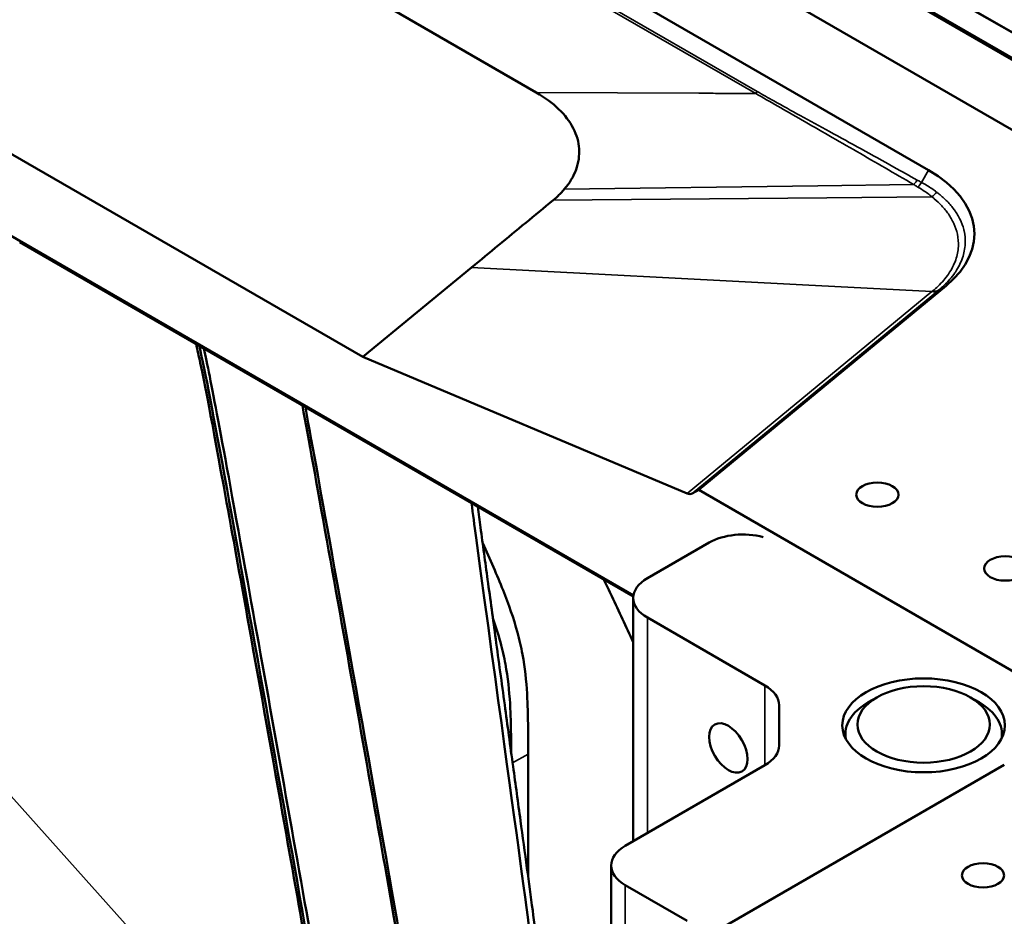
# Model space of a CAD drawing. Header units: millimetres. Extents: x 0 to 4686, y -120 to 1682.
# Tile 538 of 558: x 2094 to 2176, y 859 to 934. Entities that reach past the tile are written whole.
import ezdxf

# ---------------------------------------------------------------- set-up
doc = ezdxf.new("R2010")
doc.units = ezdxf.units.MM
doc.header["$LTSCALE"] = 2
doc.layers.add('Sichtbar (ISO)', color=7, linetype='Continuous', lineweight=50)
doc.layers.add('Sichtbar schmal (ISO)', color=7, linetype='Continuous', lineweight=35)

msp = doc.modelspace()

# ---------------------------------------------------------------- linework, layer by layer
at = {"layer": 'Sichtbar (ISO)'}
for p, q in [((2249.7339, 882.3561), (1916.291, 1074.8699)), ((2003.3072, 1017.2822), (2169.4773, 921.3438)), ((2023.2297, 993.4176), (2136.9104, 927.784)), ((2261.7549, 883.4993), (2099.8981, 976.9473)), ((2276.5334, 874.9669), (2099.8981, 976.9473)), ((2259.9871, 882.4074), (2098.1921, 975.8198)), ((2259.9871, 882.244), (2098.3336, 975.5747)), ((2122.5305, 905.8275), (2090.4967, 924.3222)), ((2144.9877, 886.036), (2090.4967, 917.4964)), ((2136.7922, 917.5853), (2136.7922, 917.5854)), ((2135.3835, 916.4264), (2135.3835, 916.4261)), ((2144.9756, 885.9348), (2094.031, 915.3476)), ((2131.5515, 913.2657), (2122.5305, 905.8275)), ((2150.3991, 894.7998), (2170.9339, 911.7316)), ((2122.5305, 905.8275), (2149.4403, 894.4977)), ((2149.8502, 894.4925), (2150.3991, 894.7998)), ((2177.609, 879.0901), (2150.3991, 894.7998)), ((2146.1428, 887.4592), (2151.2693, 890.419)), ((2144.9712, 865.6355), (2144.9712, 885.8262)), ((2155.9019, 878.5588), (2146.1428, 884.1932)), ((2165.1844, 877.5735), (2164.4773, 877.1652)), ((2172.9626, 877.5735), (2173.6697, 877.1652)), ((2157.0735, 873.5794), (2157.0735, 876.9258)), ((2162.5735, 874.2018), (2162.5735, 874.5116)), ((2175.5735, 874.2018), (2175.5735, 874.5116)), ((2136.2434, 872.8742), (2136.2434, 862.6751)), ((2155.9019, 871.9464), (2144.3043, 865.2505)), ((2148.5606, 856.2769), (2175.7705, 871.9866)), ((2143.1327, 863.6175), (2143.1327, 851.5889)), ((2149.4308, 859.0247), (2144.3043, 861.9845))]:
    msp.add_line(p, q, dxfattribs=at)
for centre, major_axis, ratio, start_param, end_param in [((2160.2849, 916.0366), (13, 0), 0.5773503, 5.6723202, 7.0685835), ((2149.3425, 895.363), (0.5154, -0.866), 0.577215, 5.6190906, 6.267884), ((2154.0977, 888.786), (4, 0), 0.5773503, 1.1408194, 2.3561945), ((2148.9712, 885.8262), (-4, 0), 0.5773503, 5.4977871, 7.0685835), ((2153.0735, 876.9258), (4, 0), 0.5773503, 0, 0.7853982), ((2169.0735, 874.5116), (-6.5, 0), 0.5773503, 5.4977871, 6.3831567), ((2169.0735, 874.5116), (6.5, 0), 0.5773503, 6.1832139, 7.0685835), ((2153.0735, 873.5794), (4, 0), 0.5773503, 5.4977871, 6.2831853), ((2147.1327, 863.6175), (-4, 0), 0.5773503, 5.4977871, 7.0685835)]:
    msp.add_ellipse(centre, major_axis=major_axis, ratio=ratio, start_param=start_param, end_param=end_param, dxfattribs=at)
for centre, major_axis in [((2165.2346, 894.3994), (1.75, 0)), ((2175.8412, 888.2757), (1.75, 0)), ((2169.0735, 875.2526), (6.75, 0)), ((2169.0735, 875.3281), (-5.5, 0)), ((2152.8603, 873.3747), (1.125, -1.9486)), ((2174.0028, 862.801), (1.75, 0))]:
    msp.add_ellipse(centre, major_axis=major_axis, ratio=0.5773503, dxfattribs=at)
for points, knots in [([(2136.9104, 927.784), (2137.6404, 927.3621), (2138.2554, 926.905), (2138.7694, 926.4068), (2139.2834, 925.9086), (2139.6956, 925.3707), (2139.9833, 924.8163), (2140.1307, 924.5323), (2140.2459, 924.244), (2140.3278, 923.9525), (2140.4058, 923.6748), (2140.4537, 923.3942), (2140.4721, 923.1118), (2140.5099, 922.5328), (2140.4222, 921.9463), (2140.2183, 921.3816), (2140.0143, 920.8168), (2139.6943, 920.2731), (2139.2429, 919.7446)], [0, 0, 0, 0, 0.2, 0.2, 0.2, 0.4, 0.4, 0.4, 0.50244494, 0.50244494, 0.50244494, 0.6, 0.6, 0.6, 0.8, 0.8, 0.8, 0.99999531, 0.99999531, 0.99999531, 0.99999531]), ([(2139.2429, 919.7446), (2139.1516, 919.6377), (2138.9601, 919.4275), (2138.6465, 919.1228), (2138.4228, 918.9269), (2138.3062, 918.8308)], [0, 0, 0, 0, 0.33333333, 0.66666667, 0.99988839, 0.99988839, 0.99988839, 0.99988839]), ([(2120.4892, 840.1883), (2120.4275, 840.7078), (2120.3622, 841.226), (2120.0618, 843.4918), (2119.7837, 845.2856), (2118.8278, 851.1636), (2117.4221, 859.1141), (2115.0517, 872.4433), (2114.0067, 878.2826), (2112.4787, 886.7693), (2111.8334, 890.342), (2109.8465, 901.2535), (2109.4182, 903.4876), (2108.8976, 905.9091), (2108.7817, 906.4251), (2108.6689, 906.8957)], [0, 0, 0, 0, 0.1793406, 0.1793406, 0.7801614, 0.7801614, 2.3191077, 2.3191077, 3.3683787, 3.3683787, 3.9601124, 3.9601124, 5.2581, 5.2581, 5.6636528, 5.6636528, 5.6636528, 5.6636528]), ([(2120.3436, 842.5137), (2120.0478, 845.227), (2119.3828, 849.1139), (2118.2852, 855.37), (2116.3662, 866.3083), (2113.1246, 884.489), (2111.241, 894.8316), (2110.0801, 901.206), (2109.4351, 904.603), (2108.9453, 906.7369)], [0, 0, 0, 0, 0.12584682, 0.12584682, 0.12584682, 0.3458802, 0.3458802, 0.3458802, 0.48149313, 0.48149313, 0.48149313, 0.48149313]), ([(2109.3215, 906.5194), (2109.8697, 904.0897), (2110.7332, 899.4935), (2114.5211, 878.4432), (2116.4679, 867.5248), (2119.714, 849.126), (2120.3935, 845.1227), (2120.694, 842.3657)], [15.5796453, 15.5796453, 15.5796453, 15.5796453, 21.911222, 21.911222, 26.3551106, 26.3551106, 31.4910213, 31.4910213, 31.4910213, 31.4910213]), ([(2127.179, 846.3422), (2126.8826, 849.0614), (2126.2136, 853.01), (2123.009, 871.1858), (2121.0866, 881.9733), (2118.6782, 895.3579), (2118.0197, 898.9855), (2117.501, 901.7965)], [0.000001, 0.000001, 0.000001, 0.000001, 0.944599, 0.944599, 1.7675041, 1.7675041, 2.2193592, 2.2193592, 2.2193592, 2.2193592]), ([(2117.7448, 901.6564), (2118.4019, 898.1065), (2119.016, 894.6901), (2122.6927, 874.2121), (2126.2202, 854.4847), (2126.9796, 849.4764)], [-2.4959102, -2.4959102, -2.4959102, -2.4959102, -1.7095433, -1.7095433, -0.0000343, -0.0000343, -0.0000343, -0.0000343]), ([(2136.9859, 853.07), (2136.5952, 856.8923), (2135.7104, 862.9321), (2131.7839, 891.8537), (2131.6548, 892.8065), (2131.5345, 893.6951)], [-13.9312341, -13.9312341, -13.9312341, -13.9312341, -4.3507054, -4.3507054, -3.9970299, -3.9970299, -3.9970299, -3.9970299]), ([(2137.3449, 853.9859), (2137.2508, 854.9066), (2137.1407, 855.8381), (2137.0242, 856.7745), (2136.8953, 857.8105), (2136.7585, 858.8523), (2136.6191, 859.8962), (2136.4637, 861.0594), (2136.3049, 862.225), (2136.1458, 863.3912), (2135.9663, 864.7062), (2135.7863, 866.0219), (2135.6065, 867.3375), (2135.4013, 868.8392), (2135.1963, 870.3407), (2134.9914, 871.8421), (2134.759, 873.5456), (2134.5266, 875.2491), (2134.2943, 876.9526), (2134.0463, 878.7722), (2133.7983, 880.5918), (2133.5506, 882.4113), (2133.3266, 884.0561), (2133.1028, 885.7009), (2132.8792, 887.3457), (2132.6824, 888.7928), (2132.4857, 890.2398), (2132.2893, 891.6869), (2132.2121, 892.2556), (2132.1349, 892.8242), (2132.0577, 893.3929)], [0.00000012, 0.00000012, 0.00000012, 0.00000012, 0.0442291, 0.0442291, 0.0442291, 0.09315804, 0.09315804, 0.09315804, 0.14768353, 0.14768353, 0.14768353, 0.20916359, 0.20916359, 0.20916359, 0.27933639, 0.27933639, 0.27933639, 0.35895444, 0.35895444, 0.35895444, 0.44400166, 0.44400166, 0.44400166, 0.52088518, 0.52088518, 0.52088518, 0.58853125, 0.58853125, 0.58853125, 0.61511542, 0.61511542, 0.61511542, 0.61511542]), ([(2136.2434, 872.8742), (2136.2434, 873.9643), (2136.2434, 875.0549), (2136.2177, 876.1592), (2136.2044, 876.7288), (2136.1843, 877.3021), (2136.1498, 877.883), (2136.087, 878.9433), (2135.9764, 880.029), (2135.7697, 881.1468), (2135.6589, 881.7462), (2135.5203, 882.3549), (2135.3543, 882.967), (2135.0396, 884.127), (2134.6259, 885.299), (2134.1638, 886.4638), (2133.9106, 887.1022), (2133.6428, 887.7384), (2133.3665, 888.3732), (2133.0746, 889.044), (2132.7733, 889.7132), (2132.4666, 890.3809)], [0, 0, 0, 0, 0.06359954, 0.06359954, 0.06359954, 0.09640429, 0.09640429, 0.09640429, 0.15628374, 0.15628374, 0.15628374, 0.18839964, 0.18839964, 0.18839964, 0.24926502, 0.24926502, 0.24926502, 0.28262286, 0.28262286, 0.28262286, 0.31787499, 0.31787499, 0.31787499, 0.31787499]), ([(2144.9712, 882.1679), (2144.3817, 883.4386), (2143.7812, 884.7061), (2143.1798, 885.9733), (2142.9622, 886.4318), (2142.7445, 886.8902), (2142.5267, 887.3486)], [0.282334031, 0.282334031, 0.282334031, 0.282334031, 0.349491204, 0.349491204, 0.349491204, 0.373786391, 0.373786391, 0.373786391, 0.373786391]), ([(2133.315, 884.1417), (2133.5493, 883.4764), (2133.7607, 882.8115), (2133.9401, 882.1505), (2134.1061, 881.5384), (2134.2446, 880.9297), (2134.3555, 880.3303), (2134.5622, 879.2125), (2134.6728, 878.1268), (2134.7356, 877.0665), (2134.7701, 876.4856), (2134.7902, 875.9123), (2134.8035, 875.3427), (2134.8215, 874.5686), (2134.8269, 873.8012), (2134.8285, 873.036)], [0.77691636, 0.77691636, 0.77691636, 0.77691636, 0.81160036, 0.81160036, 0.81160036, 0.84371626, 0.84371626, 0.84371626, 0.90359571, 0.90359571, 0.90359571, 0.93640046, 0.93640046, 0.93640046, 0.98098345, 0.98098345, 0.98098345, 0.98098345])]:
    msp.add_open_spline(points, degree=3, knots=knots, dxfattribs=at)
msp.add_open_spline([(2138.3061, 918.8307), (2137.5488, 918.2066), (2136.0338, 916.9638), (2133.786, 915.1085), (2132.2949, 913.8787), (2131.5515, 913.2657)], degree=3, dxfattribs=at)
at = {"layer": 'Sichtbar schmal (ISO)'}
for p, q in [((2015.957, 1008.0475), (2155.1332, 927.6941)), ((2155.2479, 927.8675), (2016.0716, 1008.221)), ((2150.4245, 927.7173), (2136.9104, 927.784)), ((2169.4773, 921.3438), (2168.8857, 920.3192)), ((2139.2429, 919.7445), (2160.2868, 920.032)), ((2160.2868, 920.032), (2168.2434, 920.1438)), ((2138.3061, 918.8307), (2161.037, 919.0465)), ((2161.037, 919.0465), (2169.7629, 919.1294)), ((2131.5515, 913.2657), (2159.0106, 911.8232)), ((2159.0106, 911.8232), (2169.7673, 911.2581)), ((2170.3078, 911.3607), (2170.9339, 911.7316)), ((2169.7673, 911.2581), (2149.4403, 894.4977)), ((2149.8502, 894.4925), (2170.2349, 911.3006)), ((2170.2349, 911.3006), (2170.3078, 911.3607)), ((2073.7642, 891.1267), (2107.1896, 853.867)), ((2146.1428, 884.1932), (2146.1428, 866.312)), ((2155.9019, 871.9464), (2155.9019, 878.5588)), ((2134.9523, 872.1287), (2136.2434, 872.8742)), ((2144.3043, 861.9845), (2144.3043, 852.4484))]:
    msp.add_line(p, q, dxfattribs=at)
for centre, major_axis, ratio, start_param, end_param in [((2154.7478, 928.1562), (-0.5, -0.866), 0.5773503, 1.3617676, 1.5708239), ((2168.3857, 920.6079), (0.4651, 0.8853), 0.5770497, 4.1853284, 4.6894008), ((2169.5775, 919.8548), (-0.6022, -0.7984), 0.661704, 1.0843711, 1.6459984), ((2169.656, 912.1123), (0.6357, -0.772), 0.6688851, 5.530929, 6.1797584), ((2169.7286, 912.1722), (0.6358, -0.7718), 0.6664891, 5.5301667, 6.179582)]:
    msp.add_ellipse(centre, major_axis=major_axis, ratio=ratio, start_param=start_param, end_param=end_param, dxfattribs=at)
for points, knots in [([(2168.5281, 920.5131), (2167.8886, 920.8722), (2167.2486, 921.2305), (2166.6081, 921.5878), (2165.7012, 922.0937), (2164.7931, 922.5975), (2163.8837, 923.099), (2163.0117, 923.5799), (2162.1385, 924.0586), (2161.2647, 924.5361), (2160.4536, 924.9793), (2159.6419, 925.4214), (2158.8313, 925.8651), (2158.0979, 926.2666), (2157.3654, 926.6693), (2156.6364, 927.0781), (2156.172, 927.3385), (2155.709, 927.6014), (2155.2479, 927.8675)], [0, 0, 0, 0, 0.14492241, 0.14492241, 0.14492241, 0.35012019, 0.35012019, 0.35012019, 0.54688329, 0.54688329, 0.54688329, 0.72952493, 0.72952493, 0.72952493, 0.89474554, 0.89474554, 0.89474554, 0.99999996, 0.99999996, 0.99999996, 0.99999996]), ([(2155.1332, 927.6941), (2154.6144, 927.6986), (2154.0941, 927.7024), (2153.5723, 927.705), (2153.0504, 927.7076), (2152.5269, 927.709), (2152.0023, 927.7108), (2151.4776, 927.7127), (2150.9517, 927.7151), (2150.4245, 927.7173)], [0.00000006, 0.00000006, 0.00000006, 0.00000006, 0.33333333, 0.33333333, 0.33333333, 0.66666667, 0.66666667, 0.66666667, 1, 1, 1, 1]), ([(2155.1332, 927.6941), (2156.3002, 927.0276), (2158.8314, 925.5719), (2163.5415, 922.8808), (2166.6453, 921.0724), (2168.2432, 920.1439)], [0, 0, 0, 0, 0.33333333, 0.66666667, 0.99998607, 0.99998607, 0.99998607, 0.99998607]), ([(2168.2435, 920.1439), (2168.2788, 920.1775), (2168.3136, 920.2143), (2168.3471, 920.2536), (2168.3806, 920.293), (2168.4129, 920.3348), (2168.4432, 920.3783), (2168.4736, 920.4219), (2168.502, 920.4671), (2168.5281, 920.5131)], [0.00033313, 0.00033313, 0.00033313, 0.00033313, 0.33333333, 0.33333333, 0.33333333, 0.66666667, 0.66666667, 0.66666667, 1, 1, 1, 1]), ([(2168.8857, 920.3192), (2168.8108, 920.3586), (2168.7362, 920.3984), (2168.6621, 920.4389), (2168.6173, 920.4634), (2168.5726, 920.4881), (2168.5281, 920.5131)], [0, 0, 0, 0, 0.623132, 0.623132, 0.623132, 1, 1, 1, 1]), ([(2168.2434, 920.1438), (2168.2827, 920.1187), (2168.3217, 920.0941), (2168.3607, 920.0699), (2168.3652, 920.0671), (2168.3698, 920.0643), (2168.3743, 920.0615), (2168.4087, 920.0403), (2168.4431, 920.0194), (2168.4773, 919.9989), (2168.516, 919.9757), (2168.5546, 919.9529), (2168.5932, 919.9305)], [0, 0, 0, 0, 0.3333333, 0.3333333, 0.3333333, 0.3721427, 0.3721427, 0.3721427, 0.6666667, 0.6666667, 0.6666667, 1, 1, 1, 1]), ([(2168.5932, 919.9305), (2168.7403, 919.8442), (2169.0232, 919.6694), (2169.4168, 919.4027), (2169.6518, 919.221), (2169.7628, 919.1295)], [0.00000001, 0.00000001, 0.00000001, 0.00000001, 0.33333333, 0.66666667, 0.99987033, 0.99987033, 0.99987033, 0.99987033]), ([(2169.7629, 919.1294), (2169.8286, 919.0764), (2170.1185, 918.8348), (2170.6084, 918.3693), (2171.1656, 917.6845), (2171.622, 916.8925), (2171.9234, 915.987), (2172.0036, 914.9653), (2171.7818, 913.8472), (2171.2095, 912.7294), (2170.4885, 911.8877), (2169.991, 911.444), (2169.8407, 911.3193)], [0, 0, 0, 0, 0.0235281, 0.1061522, 0.1969503, 0.2971199, 0.407664, 0.529327, 0.6646539, 0.8106496, 0.94552, 1, 1, 1, 1]), ([(2170.3078, 911.3607), (2170.4654, 911.4905), (2170.6163, 911.6241), (2170.76, 911.7612), (2171.1094, 912.0948), (2171.4157, 912.4494), (2171.6711, 912.8213), (2171.6847, 912.8411), (2171.6981, 912.8609), (2171.7114, 912.8808), (2171.9621, 913.2556), (2172.1612, 913.6471), (2172.2998, 914.0505), (2172.3636, 914.2361), (2172.4145, 914.4241), (2172.4518, 914.6141), (2172.4914, 914.816), (2172.516, 915.0206), (2172.525, 915.2251), (2172.5408, 915.5842), (2172.5078, 915.9428), (2172.4339, 916.2857), (2172.4241, 916.3312), (2172.4135, 916.3764), (2172.4024, 916.4213), (2172.3323, 916.7031), (2172.2343, 916.9708), (2172.1105, 917.2309), (2171.9811, 917.503), (2171.8233, 917.7669), (2171.6326, 918.0294), (2171.6278, 918.036), (2171.623, 918.0426), (2171.6182, 918.0492), (2171.4448, 918.2858), (2171.2456, 918.522), (2171.0203, 918.753), (2170.8197, 918.9588), (2170.5984, 919.1603), (2170.358, 919.3545), (2170.29, 919.4094), (2170.2205, 919.4638), (2170.1495, 919.5175)], [0, 0, 0, 0, 0.0561509, 0.0561509, 0.0561509, 0.1927298, 0.1927298, 0.1927298, 0.2, 0.2, 0.2, 0.3369861, 0.3369861, 0.3369861, 0.4, 0.4, 0.4, 0.4669306, 0.4669306, 0.4669306, 0.5844168, 0.5844168, 0.5844168, 0.6, 0.6, 0.6, 0.6977638, 0.6977638, 0.6977638, 0.8, 0.8, 0.8, 0.8025721, 0.8025721, 0.8025721, 0.8947278, 0.8947278, 0.8947278, 0.9767905, 0.9767905, 0.9767905, 1, 1, 1, 1]), ([(2169.8407, 911.3192), (2169.8328, 911.3125), (2169.8247, 911.3057), (2169.8166, 911.2989), (2169.8084, 911.2921), (2169.8001, 911.2853), (2169.7919, 911.2785), (2169.7836, 911.2718), (2169.7755, 911.2649), (2169.7673, 911.2581)], [0, 0, 0, 0, 0.3333333, 0.3333333, 0.3333333, 0.6666667, 0.6666667, 0.6666667, 1, 1, 1, 1])]:
    msp.add_open_spline(points, degree=3, knots=knots, dxfattribs=at)
msp.add_open_spline([(2168.8857, 920.3192), (2169.0387, 920.2384), (2169.3365, 920.0703), (2169.7587, 919.8029), (2170.0222, 919.614), (2170.1495, 919.5175)], degree=3, dxfattribs=at)

doc.saveas('drawing.dxf')
